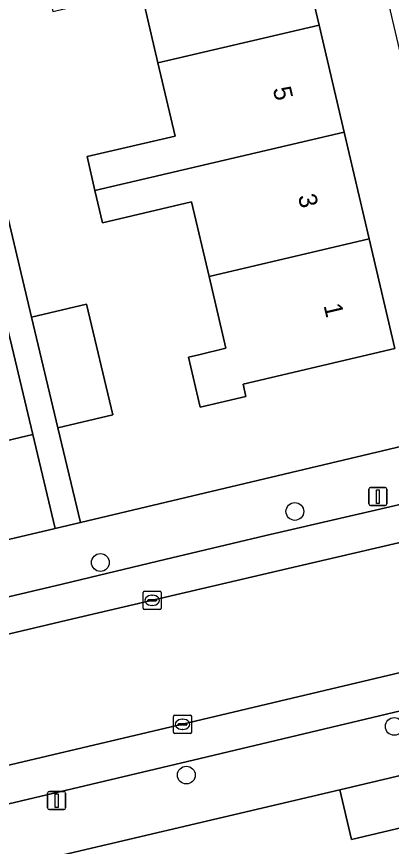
# Model space of a CAD drawing. Extents: x 158031 to 159244, y 380104 to 381214.
# Drawn here: x 158861.42 to 158882.05, y 380567.48 to 380613.14 of the extents above; entities that cross this region are included whole.
import ezdxf

# ---------------------------------------------------------------- set-up
doc = ezdxf.new("R2010")
doc.units = 0
for name, color, linetype in [('IMGEO_Boom', 7, 'Continuous'), ('IMGEO_Erf', 7, 'Continuous'), ('IMGEO_Kolk', 7, 'Continuous'), ('IMGEO_Lichtmast', 7, 'Continuous'), ('IMGEO_Pand', 7, 'Continuous'), ('IMGEO_Pand_nummerreeks', 7, 'Continuous'), ('IMGEO_Parkeervlak_open', 7, 'Continuous'), ('IMGEO_Rijbaan_lokaal_gesloten', 7, 'Continuous'), ('IMGEO_Voetpad_open', 7, 'Continuous')]:
    doc.layers.add(name, color=color, linetype=linetype)

msp = doc.modelspace()

# ---------------------------------------------------------------- linework, layer by layer
at = {"layer": 'IMGEO_Boom'}
for centre in [(158876.735, 380585.907), (158866.029, 380583.099), (158882.204, 380574.079), (158870.762, 380571.399)]:
    msp.add_circle(centre, 0.489, dxfattribs=at)
at = {"layer": 'IMGEO_Erf'}
for points in [[(158868.851, 380654.224), (158846.717, 380648.817), (158848.057, 380642.926), (158851.295, 380629.411), (158853.72, 380619.292), (158855.175, 380619.641), (158856.318, 380614.873), (158857.817, 380615.232), (158862.246, 380596.596), (158865.262, 380597.313), (158866.709, 380591.224), (158863.693, 380590.508), (158864.93, 380585.295), (158887.35, 380590.625), (158877.817, 380631.304), (158874.43, 380630.478)], [(158862.309, 380590.147), (158859.433, 380589.463), (158858.397, 380593.822), (158851.64, 380592.224), (158852.667, 380587.842), (158851.576, 380587.585), (158852.79, 380582.412), (158860.664, 380584.282), (158863.54, 380584.965)]]:
    msp.add_lwpolyline(points, close=True, dxfattribs=at)
for points in [[(158876.687, 380618.543), (158878.065, 380612.663), (158879.443, 380606.782), (158880.821, 380600.902), (158882.233, 380594.878), (158873.88, 380592.92), (158874.04, 380592.239), (158871.518, 380591.648), (158870.874, 380594.4), (158871.448, 380594.534), (158872.943, 380594.884), (158872.016, 380598.84), (158871.054, 380602.943), (158866.146, 380601.793), (158865.73, 380603.571), (158865.294, 380605.431), (158870.142, 380606.567), (158869.2, 380610.587), (158868.268, 380614.565)], [(158884.041, 380568.844), (158879.857, 380567.864), (158879.216, 380570.597), (158859.982, 380566.079)]]:
    msp.add_lwpolyline(points, dxfattribs=at)
at = {"layer": 'IMGEO_Kolk'}
for p, q in [((158868.381, 380580.589), (158868.381, 380581.441)), ((158868.456, 380581.515), (158869.308, 380581.515)), ((158869.382, 380581.441), (158869.382, 380580.589)), ((158868.64, 380581.009), (158868.64, 380581.021)), ((158869.078, 380580.972), (158868.68, 380580.972)), ((158868.683, 380581.058), (158869.081, 380581.058)), ((158868.869, 380581.295), (158868.894, 380581.295)), ((158869.124, 380581.021), (158869.124, 380581.009)), ((158869.308, 380580.515), (158868.456, 380580.515)), ((158868.892, 380580.735), (158868.867, 380580.735)), ((158870.053, 380573.767), (158870.053, 380574.619)), ((158870.128, 380574.693), (158870.98, 380574.693)), ((158871.054, 380574.619), (158871.054, 380573.767)), ((158870.312, 380574.187), (158870.312, 380574.199)), ((158870.75, 380574.15), (158870.352, 380574.15)), ((158870.355, 380574.236), (158870.753, 380574.236)), ((158870.541, 380574.473), (158870.566, 380574.473)), ((158870.796, 380574.199), (158870.796, 380574.187)), ((158870.98, 380573.693), (158870.128, 380573.693)), ((158870.564, 380573.913), (158870.539, 380573.913))]:
    msp.add_line(p, q, dxfattribs=at)
for points in [[(158868.381, 380580.589), (158868.381, 380581.441)], [(158868.456, 380581.515), (158869.308, 380581.515)], [(158869.382, 380581.441), (158869.382, 380580.589)], [(158869.308, 380580.515), (158868.456, 380580.515)], [(158870.053, 380573.767), (158870.053, 380574.619)], [(158870.128, 380574.693), (158870.98, 380574.693)], [(158871.054, 380574.619), (158871.054, 380573.767)], [(158870.98, 380573.693), (158870.128, 380573.693)]]:
    msp.add_lwpolyline(points, dxfattribs=at)
for centre, radius, start, end in [((158868.458, 380581.439), 0.0765, 91.552, 178.448), ((158868.458, 380581.439), 0.0765, 91.552, 178.448), ((158869.306, 380581.439), 0.0765, 1.552, 88.448), ((158869.306, 380581.439), 0.0765, 1.552, 88.448), ((158868.68, 380581.018), 0.0403, 85.8775, 175.7526), ((158868.677, 380581.008), 0.0366, 178.938, 274.7102), ((158869.081, 380581.015), 0.043, 264.8664, 352.4533), ((158869.085, 380581.02), 0.0386, 1.7309, 96.639), ((158868.458, 380580.591), 0.0765, 181.552, 268.448), ((158868.458, 380580.591), 0.0765, 181.552, 268.448), ((158869.306, 380580.591), 0.0765, 271.552, 358.448), ((158869.306, 380580.591), 0.0765, 271.552, 358.448), ((158870.13, 380574.617), 0.0765, 91.552, 178.448), ((158870.13, 380574.617), 0.0765, 91.552, 178.448), ((158870.978, 380574.617), 0.0765, 1.552, 88.448), ((158870.978, 380574.617), 0.0765, 1.552, 88.448), ((158870.352, 380574.196), 0.0403, 85.8775, 175.7526), ((158870.349, 380574.186), 0.0366, 178.938, 274.7102), ((158870.753, 380574.193), 0.043, 264.8664, 352.4533), ((158870.757, 380574.198), 0.0386, 1.7309, 96.639), ((158870.13, 380573.769), 0.0765, 181.552, 268.448), ((158870.13, 380573.769), 0.0765, 181.552, 268.448), ((158870.978, 380573.769), 0.0765, 271.552, 358.448), ((158870.978, 380573.769), 0.0765, 271.552, 358.448)]:
    msp.add_arc(centre, radius, start, end, dxfattribs=at)
for centre, major_axis, ratio, start_param, end_param in [((158868.868, 380581.015), (-0.387, 0.002), 0.722429, 4.712389, 7.853982), ((158868.893, 380581.015), (-0.39, 0.002), 0.717154, 1.570796, 4.712389), ((158870.54, 380574.193), (-0.387, 0.002), 0.722429, 4.712389, 7.853982), ((158870.565, 380574.193), (-0.39, 0.002), 0.717154, 1.570796, 4.712389)]:
    msp.add_ellipse(centre, major_axis=major_axis, ratio=ratio, start_param=start_param, end_param=end_param, dxfattribs=at)
at = {"layer": 'IMGEO_Lichtmast'}
for p, q in [((158880.807, 380586.328), (158880.807, 380587.128)), ((158880.807, 380587.128), (158880.807, 380586.328)), ((158880.907, 380587.228), (158881.697, 380587.228)), ((158881.697, 380587.228), (158880.907, 380587.228)), ((158881.797, 380587.128), (158881.797, 380586.328)), ((158881.797, 380586.328), (158881.797, 380587.128)), ((158881.697, 380586.228), (158880.907, 380586.228)), ((158880.907, 380586.228), (158881.697, 380586.228)), ((158863.127, 380569.599), (158863.127, 380570.399)), ((158863.127, 380570.399), (158863.127, 380569.599)), ((158863.227, 380570.499), (158864.017, 380570.499)), ((158864.017, 380570.499), (158863.227, 380570.499)), ((158864.117, 380570.399), (158864.117, 380569.599)), ((158864.117, 380569.599), (158864.117, 380570.399)), ((158864.017, 380569.499), (158863.227, 380569.499)), ((158863.227, 380569.499), (158864.017, 380569.499))]:
    msp.add_line(p, q, dxfattribs=at)
for points in [[(158881.227, 380587.103), (158881.377, 380587.103), (158881.377, 380586.353), (158881.227, 380586.353), (158881.227, 380587.103)], [(158863.547, 380570.374), (158863.697, 380570.374), (158863.697, 380569.624), (158863.547, 380569.624), (158863.547, 380570.374)]]:
    msp.add_lwpolyline(points, dxfattribs=at)
for centre, start, end in [((158880.907, 380587.128), 90, 180), ((158880.907, 380587.128), 90, 180), ((158881.697, 380587.128), 0, 90), ((158881.697, 380587.128), 360, 90), ((158880.907, 380586.328), 180, 270), ((158880.907, 380586.328), 180, 270), ((158881.697, 380586.328), 270, 0), ((158881.697, 380586.328), 270, 0), ((158863.227, 380570.399), 90, 180), ((158863.227, 380570.399), 90, 180), ((158864.017, 380570.399), 0, 90), ((158864.017, 380570.399), 360, 90), ((158863.227, 380569.599), 180, 270), ((158863.227, 380569.599), 180, 270), ((158864.017, 380569.599), 270, 0), ((158864.017, 380569.599), 270, 0)]:
    msp.add_arc(centre, 0.1, start, end, dxfattribs=at)
at = {"layer": 'IMGEO_Pand'}
for points in [[(158869.2, 380610.587), (158878.065, 380612.663), (158876.687, 380618.543), (158862.961, 380615.33), (158863.407, 380613.426), (158868.268, 380614.565)], [(158869.2, 380610.587), (158870.142, 380606.567), (158865.294, 380605.431), (158865.73, 380603.571), (158879.443, 380606.782), (158878.065, 380612.663)], [(158872.016, 380598.84), (158880.821, 380600.902), (158879.443, 380606.782), (158865.73, 380603.571), (158866.146, 380601.793), (158871.054, 380602.943)], [(158880.821, 380600.902), (158872.016, 380598.84), (158872.943, 380594.884), (158871.448, 380594.534), (158870.874, 380594.4), (158871.518, 380591.648), (158874.04, 380592.239), (158873.88, 380592.92), (158882.233, 380594.878)], [(158863.693, 380590.508), (158866.709, 380591.224), (158865.262, 380597.313), (158862.246, 380596.596)], [(158851.576, 380587.585), (158852.667, 380587.842), (158851.64, 380592.224), (158858.397, 380593.822), (158859.433, 380589.463), (158862.309, 380590.147), (158861.153, 380595.012), (158860.85, 380596.288), (158856.033, 380595.143), (158856.068, 380594.994), (158842.476, 380591.808), (158843.888, 380585.784), (158844.921, 380586.026), (158845.99, 380581.47), (158848.149, 380581.31), (158849.158, 380581.55), (158852.79, 380582.412)], [(158883.4, 380571.577), (158879.216, 380570.597), (158879.857, 380567.864), (158884.041, 380568.844)]]:
    msp.add_lwpolyline(points, close=True, dxfattribs=at)
at = {"layer": 'IMGEO_Parkeervlak_open'}
for points in [[(158851.553, 380576.939), (158864.508, 380579.993), (158876.373, 380582.763), (158889.141, 380585.743), (158893.045, 380586.654), (158933.324, 380596.223), (158956.809, 380601.82), (158956.312, 380603.784), (158936.256, 380599.01), (158932.578, 380598.135), (158895.583, 380589.33), (158891.886, 380588.45), (158875.128, 380584.578), (158869.583, 380583.26), (158865.989, 380582.405), (158863.919, 380581.913), (158860.326, 380581.059), (158854.491, 380579.672)], [(158905.292, 380582.437), (158870.549, 380574.194), (158853.96, 380570.297), (158852.111, 380569.924), (158852.627, 380567.9)], [(158854.626, 380568.315), (158871.516, 380572.305), (158902.686, 380579.73)]]:
    msp.add_lwpolyline(points, dxfattribs=at)
at = {"layer": 'IMGEO_Rijbaan_lokaal_gesloten'}
msp.add_lwpolyline([(158999.117, 380604.815), (158997.312, 380611.42), (158994.286, 380610.681), (158964.208, 380603.569), (158956.809, 380601.82), (158933.324, 380596.223), (158893.045, 380586.654), (158889.141, 380585.743), (158876.373, 380582.763), (158864.508, 380579.993), (158851.553, 380576.939), (158851.369, 380576.896), (158850.382, 380576.701), (158852.111, 380569.924), (158853.96, 380570.297), (158870.549, 380574.194), (158905.292, 380582.437), (158906.769, 380582.786), (158907.421, 380582.94), (158912.673, 380584.186)], dxfattribs=at)
at = {"layer": 'IMGEO_Voetpad_open'}
msp.add_lwpolyline([(158848.057, 380642.926), (158846.953, 380642.661), (158852.026, 380621.299), (158852.866, 380617.761), (158854.089, 380618.052), (158855.186, 380613.434), (158856.693, 380613.792), (158858.635, 380605.618), (158860.85, 380596.288), (158861.153, 380595.012), (158862.309, 380590.147), (158863.54, 380584.965), (158864.93, 380585.295), (158863.693, 380590.508), (158862.246, 380596.596), (158857.817, 380615.232), (158856.318, 380614.873), (158855.175, 380619.641), (158853.72, 380619.292), (158851.295, 380629.411)], close=True, dxfattribs=at)
for points in [[(159001.216, 380617.555), (159000, 380617.268), (158962.653, 380608.457), (158959.363, 380607.684), (158955.966, 380606.927), (158952.007, 380605.964), (158935.019, 380601.833), (158932.119, 380601.143), (158931.662, 380601.034), (158930.681, 380600.803), (158890.726, 380591.392), (158887.35, 380590.625), (158864.93, 380585.295), (158863.54, 380584.965), (158860.664, 380584.282), (158852.79, 380582.412), (158849.158, 380581.55), (158850.382, 380576.701), (158851.369, 380576.896), (158851.553, 380576.939)], [(158854.491, 380579.672), (158860.326, 380581.059), (158863.919, 380581.913), (158865.989, 380582.405), (158869.583, 380583.26), (158875.128, 380584.578), (158891.886, 380588.45), (158895.583, 380589.33), (158932.578, 380598.135)], [(158902.686, 380579.73), (158871.516, 380572.305), (158854.626, 380568.315)], [(158836.79, 380567.428), (158838.3, 380560.996), (158840.887, 380561.584), (158845.046, 380562.558), (158846.311, 380562.85), (158849.11, 380563.506), (158850.403, 380563.809), (158854.518, 380564.773), (158855.681, 380565.071), (158859.982, 380566.079), (158879.216, 380570.597), (158883.4, 380571.577), (158884.646, 380571.91), (158888.724, 380572.865), (158892.844, 380573.83), (158894.096, 380574.137), (158898.353, 380575.134), (158908.028, 380577.507)]]:
    msp.add_lwpolyline(points, dxfattribs=at)

# ---------------------------------------------------------------- texts
at = {"layer": 'IMGEO_Pand_nummerreeks'}
for s, p in [('5', (158875.515, 380609.17)), ('3', (158876.899, 380603.261)), ('1', (158878.31, 380597.241))]:
    msp.add_text(s, height=1, rotation=283.1886, dxfattribs=at).set_placement(p)

doc.saveas('drawing.dxf')
